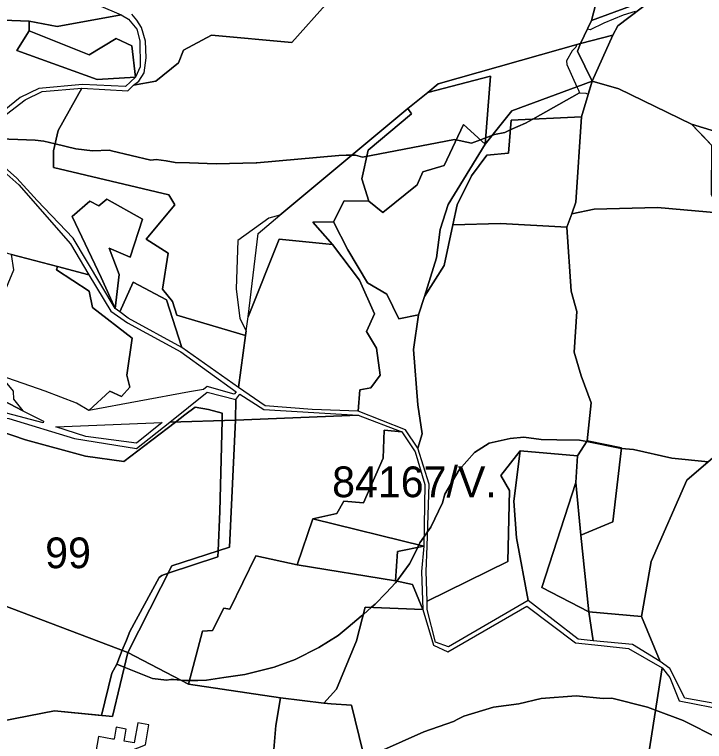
# Model space of a CAD drawing. Extents: x -477304 to -465429, y -1159113 to -1149210.
# Drawn here: x -468805.4 to -468468.9, y -1152764.7 to -1152410.1 of the extents above; entities that cross this region are included whole.
import ezdxf

# ---------------------------------------------------------------- set-up
doc = ezdxf.new("R2010")
doc.units = 0
for name, color, linetype in [('BPEJ_s', 7, 'Continuous'), ('orna_s', 7, 'Continuous'), ('PUPFL_s', 7, 'Continuous'), ('trav_porost_s', 7, 'Continuous')]:
    doc.layers.add(name, color=color, linetype=linetype)

msp = doc.modelspace()

# ---------------------------------------------------------------- linework, layer by layer
at = {"layer": 'BPEJ_s'}
for points in [[(-468502.63, -1152408.61), (-468508.57, -1152410.31), (-468517.9, -1152414.34), (-468524.69, -1152417.52), (-468526.01, -1152417.26), (-468529.3, -1152424.14), (-468531.18, -1152424.67), (-468531.69, -1152426), (-468533.39, -1152427.7), (-468536.14, -1152432.58), (-468535.93, -1152434.49), (-468531.1, -1152445.32), (-468530.33, -1152447.03), (-468529.77, -1152448.28), (-468526.81, -1152448.48), (-468525.54, -1152448.92), (-468523.64, -1152442.55), (-468510.57, -1152446.24), (-468475.27, -1152463.48), (-468466.5, -1152472.7)], [(-468502.63, -1152408.61), (-468508.57, -1152410.31), (-468517.9, -1152414.34), (-468524.69, -1152417.52), (-468526.01, -1152417.26), (-468529.3, -1152424.14), (-468531.18, -1152424.67), (-468531.69, -1152426), (-468533.39, -1152427.7)], [(-468533.39, -1152427.7), (-468536.14, -1152432.58), (-468535.93, -1152434.49), (-468531.1, -1152445.32), (-468530.33, -1152447.03), (-468529.77, -1152448.28)], [(-468816.74, -1152470.54), (-468795.32, -1152471.39), (-468791.08, -1152471.81), (-468785.62, -1152473.14), (-468775.39, -1152475.63), (-468767.32, -1152476.48), (-468759.05, -1152476.27), (-468758.04, -1152476.52), (-468738.91, -1152481.15), (-468736.36, -1152480.72), (-468731.39, -1152481.51), (-468727.03, -1152482.21), (-468720.11, -1152482.43), (-468707.09, -1152482.84), (-468687.46, -1152482.43), (-468687.15, -1152482.42), (-468647.28, -1152478.81), (-468643.63, -1152478.72), (-468640.76, -1152478.65), (-468639.01, -1152478.6), (-468635.61, -1152479.61), (-468590.86, -1152470.97), (-468582.49, -1152472.85), (-468578.15, -1152471.21), (-468575.61, -1152470.25), (-468572.43, -1152469.04), (-468571.35, -1152468.63), (-468566.26, -1152467.57), (-468563.56, -1152466.39), (-468556.08, -1152463.12), (-468552.51, -1152461.11), (-468529.77, -1152448.28), (-468526.81, -1152448.48), (-468525.54, -1152448.92), (-468523.64, -1152442.55), (-468510.57, -1152446.24), (-468475.27, -1152463.48), (-468466.5, -1152472.7)], [(-468529.77, -1152448.28), (-468552.51, -1152461.11), (-468556.08, -1152463.12), (-468563.56, -1152466.39), (-468566.26, -1152467.57), (-468571.35, -1152468.63), (-468572.43, -1152469.04), (-468575.61, -1152470.25), (-468578.15, -1152471.21), (-468582.49, -1152472.85), (-468590.86, -1152470.97), (-468635.61, -1152479.61), (-468639.01, -1152478.6), (-468640.76, -1152478.65), (-468643.63, -1152478.72), (-468647.28, -1152478.81), (-468687.15, -1152482.42), (-468687.46, -1152482.43), (-468707.09, -1152482.84), (-468720.11, -1152482.43), (-468727.03, -1152482.21), (-468731.39, -1152481.51), (-468736.36, -1152480.72), (-468738.91, -1152481.15), (-468758.04, -1152476.52), (-468759.05, -1152476.27), (-468767.32, -1152476.48), (-468775.39, -1152475.63), (-468785.62, -1152473.14), (-468791.08, -1152471.81), (-468795.32, -1152471.39), (-468816.74, -1152470.54)], [(-468812.5, -1152613.28), (-468799.99, -1152617.52), (-468770.72, -1152625.58), (-468752.05, -1152628.13), (-468738.38, -1152617.71), (-468726.78, -1152608.86), (-468722.27, -1152605.43), (-468717.27, -1152601.62), (-468710.69, -1152602.68), (-468704.07, -1152604.53), (-468704.15, -1152608.12), (-468705.18, -1152652.52), (-468706.1, -1152671.68), (-468706.24, -1152674.58), (-468730.49, -1152682.66), (-468733.6, -1152683.7), (-468734.87, -1152684.76), (-468749.08, -1152711.06), (-468750.82, -1152715.35), (-468752.79, -1152720.22), (-468755.55, -1152727.06), (-468757.99, -1152731.42), (-468762.93, -1152751.97), (-468785.85, -1152749.76), (-468831.94, -1152758.74)], [(-468731.27, -1152734.81), (-468738.06, -1152733.96), (-468751.89, -1152728.5), (-468755.55, -1152727.06), (-468752.79, -1152720.22), (-468750.82, -1152715.35), (-468749.08, -1152711.06), (-468734.87, -1152684.76), (-468733.6, -1152683.7), (-468730.49, -1152682.66), (-468706.24, -1152674.58), (-468706.1, -1152671.68), (-468705.18, -1152652.52), (-468704.15, -1152608.12), (-468704.07, -1152604.53), (-468710.69, -1152602.68), (-468717.27, -1152601.62), (-468722.27, -1152605.43), (-468726.78, -1152608.86), (-468738.38, -1152617.71), (-468752.05, -1152628.13), (-468770.72, -1152625.58), (-468799.99, -1152617.52), (-468812.5, -1152613.28)], [(-468467.05, -1152628.25), (-468484.82, -1152626.43), (-468503.48, -1152622.19), (-468509.3, -1152621.77), (-468509.36, -1152621.77), (-468509.42, -1152621.77), (-468526.32, -1152618.42), (-468529.78, -1152617.74), (-468540.89, -1152617.48), (-468548.44, -1152617.31), (-468556.93, -1152616.25), (-468563.71, -1152616.89), (-468573.89, -1152619.22), (-468581.1, -1152623.67), (-468588.53, -1152632.16), (-468595.53, -1152644.04), (-468596.59, -1152648.28), (-468602.32, -1152660.16), (-468603.94, -1152662.49), (-468605.71, -1152665.04), (-468607.62, -1152667.79), (-468608.11, -1152668.78), (-468608.7, -1152669.97), (-468611.15, -1152674.87), (-468612.71, -1152677.97), (-468618.92, -1152686.51), (-468619.5, -1152687.3), (-468624.18, -1152692.19), (-468629.46, -1152697.7), (-468631.24, -1152699.25), (-468635.24, -1152702.75), (-468636.25, -1152703.63), (-468642.61, -1152708.92), (-468647.49, -1152712.97), (-468657.03, -1152718.91), (-468668.49, -1152724.63), (-468678.67, -1152728.45), (-468693.09, -1152732.06), (-468703.29, -1152733.56), (-468711.76, -1152734.81), (-468716, -1152734.9), (-468720.11, -1152734.99), (-468720.78, -1152735), (-468721.94, -1152735.02), (-468724.19, -1152734.78), (-468727.87, -1152734.39), (-468729.06, -1152734.54), (-468731.27, -1152734.81)], [(-468595.53, -1152644.04), (-468588.53, -1152632.16), (-468581.1, -1152623.67), (-468573.89, -1152619.22), (-468563.71, -1152616.89), (-468556.93, -1152616.25), (-468548.44, -1152617.31), (-468540.89, -1152617.48), (-468529.78, -1152617.74), (-468526.32, -1152618.42), (-468509.42, -1152621.77), (-468509.36, -1152621.77), (-468509.3, -1152621.77), (-468503.48, -1152622.19), (-468484.82, -1152626.43), (-468467.05, -1152628.25)], [(-468831.94, -1152758.74), (-468785.85, -1152749.76), (-468762.93, -1152751.97), (-468757.99, -1152731.42), (-468755.55, -1152727.06), (-468751.89, -1152728.5), (-468738.06, -1152733.96), (-468731.27, -1152734.81), (-468729.06, -1152734.54), (-468727.87, -1152734.39), (-468724.19, -1152734.78), (-468721.94, -1152735.02), (-468720.78, -1152735), (-468720.11, -1152734.99), (-468716, -1152734.9), (-468711.76, -1152734.81), (-468703.29, -1152733.56), (-468693.09, -1152732.06), (-468678.67, -1152728.45), (-468668.49, -1152724.63), (-468657.03, -1152718.91), (-468647.49, -1152712.97), (-468642.61, -1152708.92), (-468636.25, -1152703.63), (-468635.24, -1152702.75), (-468631.24, -1152699.25), (-468629.46, -1152697.7), (-468624.18, -1152692.19), (-468619.5, -1152687.3), (-468618.92, -1152686.51), (-468612.71, -1152677.97), (-468611.15, -1152674.87), (-468608.7, -1152669.97), (-468608.11, -1152668.78), (-468607.62, -1152667.79), (-468605.71, -1152665.04), (-468603.94, -1152662.49), (-468602.32, -1152660.16), (-468596.59, -1152648.28), (-468595.53, -1152644.04)], [(-468626.92, -1152769.38), (-468605.71, -1152760.05), (-468591.29, -1152754.96), (-468589.14, -1152753.89), (-468586.19, -1152752.42), (-468571.77, -1152747.96), (-468559.47, -1152746.27), (-468548.44, -1152743.72), (-468531.48, -1152742.45), (-468518.33, -1152743.72), (-468514.08, -1152743.51), (-468496.69, -1152747.96), (-468492.72, -1152749.46)], [(-468461.91, -1152763.23), (-468479.3, -1152754.54), (-468492.72, -1152749.46), (-468496.69, -1152747.96), (-468514.08, -1152743.51), (-468518.33, -1152743.72), (-468531.48, -1152742.45), (-468548.44, -1152743.72), (-468559.47, -1152746.27), (-468571.77, -1152747.96), (-468586.19, -1152752.42), (-468589.14, -1152753.89), (-468591.29, -1152754.96), (-468605.71, -1152760.05), (-468626.92, -1152769.38)], [(-468492.72, -1152749.46), (-468479.3, -1152754.54), (-468461.91, -1152763.23)]]:
    msp.add_lwpolyline(points, dxfattribs=at)
at = {"layer": 'orna_s'}
msp.add_lwpolyline([(-468667.45, -1152678.5), (-468619.59, -1152686.38), (-468611.29, -1152688.05), (-468606.26, -1152700.31), (-468634.3, -1152699.12), (-468638.6, -1152715.67), (-468648.31, -1152739.15), (-468654.44, -1152745.94), (-468675.61, -1152743.47), (-468720.56, -1152736.68), (-468713.68, -1152710.88), (-468708.86, -1152710.55), (-468703.33, -1152699.62), (-468700.39, -1152700.2), (-468687.67, -1152674.14)], close=True, dxfattribs=at)
at = {"layer": 'PUPFL_s'}
for points in [[(-468414.6, -1152482.07), (-468475.27, -1152463.48), (-468510.57, -1152446.24), (-468523.64, -1152442.55), (-468513.51, -1152420.1), (-468511.1, -1152415.52), (-468493.68, -1152402.2), (-468496.72, -1152378.56), (-468494.38, -1152358.98), (-468504.56, -1152333.51), (-468485.74, -1152327.99), (-468477.71, -1152320.03), (-468454.22, -1152277.51)], [(-468497.03, -1152403.07), (-468523.96, -1152412.98), (-468518.35, -1152391.04)], [(-468652.48, -1152403.95), (-468670.16, -1152423.73), (-468709.26, -1152420.12), (-468722.99, -1152427.51), (-468725.35, -1152433.56), (-468736.44, -1152442.61), (-468747.3, -1152444.6), (-468744.71, -1152442.64), (-468742.2, -1152438.54), (-468741.19, -1152431.12), (-468741.56, -1152423.03), (-468743.36, -1152416.47), (-468745.64, -1152412.82), (-468748.13, -1152409.88)]]:
    msp.add_lwpolyline(points, dxfattribs=at)
for points in [[(-468911.58, -1152352.42), (-468917.94, -1152321.66), (-468927.23, -1152287.18), (-468924.43, -1152286.65), (-468912.01, -1152318.25), (-468898, -1152345.46), (-468893.93, -1152352.84), (-468845.93, -1152345.71), (-468811.17, -1152338.32), (-468803.01, -1152337.62), (-468804.27, -1152355.55), (-468802.36, -1152370.38), (-468797.97, -1152379.35), (-468787.93, -1152390.52), (-468776.53, -1152400.21), (-468753.37, -1152410.26), (-468784.54, -1152415.84), (-468798.29, -1152413.25), (-468815.23, -1152412.65), (-468821.05, -1152419.11), (-468829.54, -1152418.51), (-468840.78, -1152408.15), (-468879.04, -1152399.05), (-468897.2, -1152388.73)], [(-468497.03, -1152403.07), (-468493.68, -1152402.2), (-468511.1, -1152415.52), (-468513.51, -1152420.1), (-468529.3, -1152424.14), (-468523.96, -1152412.98)], [(-468755.86, -1152421.69), (-468769.02, -1152429.67), (-468798.26, -1152418.03), (-468798.29, -1152413.25), (-468784.54, -1152415.84), (-468753.37, -1152410.26), (-468749.75, -1152412.25), (-468745.76, -1152417.17), (-468744.3, -1152422.89), (-468744.1, -1152435.65), (-468746.29, -1152440.57), (-468748.08, -1152425.41)], [(-468755.86, -1152421.69), (-468748.08, -1152425.41), (-468746.29, -1152440.57), (-468765.1, -1152441.7), (-468804.24, -1152427.61), (-468798.26, -1152418.03), (-468769.02, -1152429.67)], [(-468530.83, -1152427.97), (-468529.3, -1152424.14), (-468513.51, -1152420.1), (-468523.64, -1152442.55)], [(-468598.83, -1152443.82), (-468529.3, -1152424.14), (-468530.83, -1152427.97), (-468523.64, -1152442.55), (-468562.85, -1152457.11), (-468575.85, -1152473.3), (-468573.29, -1152440.15), (-468603.73, -1152448.08)], [(-468606.31, -1152486.81), (-468608.92, -1152493.2), (-468625.8, -1152506.64), (-468632.53, -1152501.09), (-468635.94, -1152490.15), (-468632.83, -1152476.3), (-468611.8, -1152458.43), (-468613.53, -1152455.95), (-468603.73, -1152448.08), (-468573.29, -1152440.15), (-468575.85, -1152473.3), (-468586.41, -1152463.71), (-468595.76, -1152483.76)], [(-468593.9, -1152502.79), (-468575.85, -1152473.3), (-468562.85, -1152457.11), (-468523.64, -1152442.55), (-468528.84, -1152459.99), (-468563.22, -1152461.61), (-468564.37, -1152477.78), (-468574.94, -1152478.69), (-468582.51, -1152488.72), (-468589.51, -1152502.84), (-468591.56, -1152512.66), (-468595.79, -1152532.49), (-468605.49, -1152547.59), (-468599.56, -1152528.77), (-468597.75, -1152514.97)], [(-468649.72, -1152511.25), (-468659.8, -1152511.36), (-468650.21, -1152522.25), (-468676.31, -1152519.72), (-468691.43, -1152557.56), (-468686.6, -1152516.86), (-468675.94, -1152507.97), (-468613.53, -1152455.95), (-468611.8, -1152458.43), (-468632.83, -1152476.3), (-468635.94, -1152490.15), (-468632.53, -1152501.09), (-468644.66, -1152500.9)], [(-468574.94, -1152478.69), (-468564.37, -1152477.78), (-468563.22, -1152461.61), (-468528.84, -1152459.99), (-468531.56, -1152501.6), (-468533.6, -1152507.27), (-468535.93, -1152513.73), (-468568.36, -1152511.95), (-468591.56, -1152512.66), (-468589.51, -1152502.84), (-468582.51, -1152488.72)], [(-468606.31, -1152486.81), (-468595.76, -1152483.76), (-468586.41, -1152463.71), (-468575.85, -1152473.3), (-468593.9, -1152502.79), (-468597.75, -1152514.97), (-468599.56, -1152528.77), (-468605.49, -1152547.59), (-468608.42, -1152556.53), (-468617.88, -1152558.53), (-468623.86, -1152546.51), (-468633.21, -1152540.9), (-468642.83, -1152524.84), (-468649.72, -1152511.25), (-468644.66, -1152500.9), (-468632.53, -1152501.09), (-468625.8, -1152506.64), (-468608.92, -1152493.2)], [(-468475.27, -1152463.48), (-468414.6, -1152482.07), (-468328.94, -1152492.19), (-468377.34, -1152532.96), (-468388.79, -1152541.54), (-468440.44, -1152539.9), (-468441.54, -1152529.01), (-468459.5, -1152496.62), (-468462.56, -1152476.84), (-468465.49, -1152473.76)], [(-468801.25, -1152603.44), (-468839.22, -1152583.49), (-468834.6, -1152564.86), (-468831.54, -1152566.34), (-468810.08, -1152576.69), (-468812.37, -1152586.24), (-468806.02, -1152593.79), (-468805.8, -1152597.63)], [(-468846.15, -1152579.85), (-468839.22, -1152583.49), (-468801.25, -1152603.44), (-468791.29, -1152608.49), (-468791.37, -1152609.32), (-468809.35, -1152604.49), (-468834.69, -1152600.57), (-468855.02, -1152598.57)], [(-468711.48, -1152594.22), (-468697.41, -1152597.85), (-468697.61, -1152607.91), (-468729.69, -1152608.96)], [(-468697.61, -1152607.91), (-468697.41, -1152597.85), (-468695.42, -1152595.31), (-468683.81, -1152602.82), (-468637.71, -1152605.51)], [(-468745.82, -1152621.84), (-468729.69, -1152608.96), (-468697.61, -1152607.91), (-468700.56, -1152669.86), (-468728.66, -1152679.08), (-468750.15, -1152721.22), (-468849.28, -1152683.67), (-468875.41, -1152639.88), (-468856.41, -1152601.61), (-468808.22, -1152607.11), (-468776.04, -1152616.91)], [(-468700.56, -1152669.86), (-468697.61, -1152607.91), (-468637.71, -1152605.51), (-468616.45, -1152613.71), (-468625.14, -1152612.88), (-468625.56, -1152626.45), (-468635.16, -1152648.23), (-468644.79, -1152647.43), (-468648.24, -1152653.49), (-468659.88, -1152656.03), (-468667.45, -1152678.5), (-468687.67, -1152674.14), (-468700.39, -1152700.2), (-468703.33, -1152699.62), (-468708.86, -1152710.55), (-468713.68, -1152710.88), (-468720.56, -1152736.68), (-468750.15, -1152721.22), (-468728.66, -1152679.08)], [(-468770.58, -1152615.93), (-468785.16, -1152611.14), (-468733.34, -1152609.1), (-468745.89, -1152619.16)], [(-468609.89, -1152623.44), (-468605.21, -1152639.34), (-468605.79, -1152669.35), (-468659.88, -1152656.03), (-468648.24, -1152653.49), (-468644.79, -1152647.43), (-468635.16, -1152648.23), (-468625.56, -1152626.45), (-468625.14, -1152612.88), (-468616.45, -1152613.71)], [(-468513.6, -1152657.49), (-468529.2, -1152664.12), (-468531.57, -1152638.35), (-468530.79, -1152625.32), (-468526.1, -1152618.08), (-468509.26, -1152621.42)], [(-468499.54, -1152703.68), (-468494.87, -1152676.89), (-468477.55, -1152637.22), (-468457.99, -1152620.51), (-468445.28, -1152622.5), (-468408.04, -1152649.47), (-468435.94, -1152749.29), (-468452.87, -1152748.13), (-468478.43, -1152743.58), (-468485.83, -1152729.03), (-468490.43, -1152725.74)], [(-468831.94, -1152758.74), (-468833.26, -1152736.25), (-468875.41, -1152639.88), (-468849.28, -1152683.67), (-468750.15, -1152721.22), (-468757.6, -1152752.48), (-468785.85, -1152749.76)]]:
    msp.add_lwpolyline(points, close=True, dxfattribs=at)
at = {"layer": 'trav_porost_s'}
for points in [[(-468518.35, -1152391.04), (-468523.96, -1152412.98), (-468529.3, -1152424.14), (-468598.83, -1152443.82), (-468603.73, -1152448.08), (-468613.53, -1152455.95), (-468675.94, -1152507.97), (-468681.32, -1152509.42), (-468696.44, -1152520.26), (-468697.35, -1152543.87), (-468695.49, -1152558.31), (-468692.37, -1152564.31), (-468692.7, -1152566.68), (-468726.16, -1152556.8), (-468728.34, -1152550.09), (-468733.15, -1152544.03), (-468730.48, -1152526.5), (-468741.11, -1152519.64), (-468727.12, -1152502.98), (-468730.03, -1152498.04), (-468786.28, -1152484.72), (-468786.39, -1152476.52), (-468784.12, -1152466.61), (-468772.49, -1152446.03), (-468750.03, -1152447.23), (-468747.3, -1152444.6), (-468736.44, -1152442.61), (-468725.35, -1152433.56), (-468722.99, -1152427.51), (-468709.26, -1152420.12), (-468670.16, -1152423.73), (-468652.48, -1152403.95)], [(-468635.43, -1152769.64), (-468641.07, -1152746.99), (-468651.01, -1152746.26), (-468654.44, -1152745.94), (-468648.31, -1152739.15), (-468638.6, -1152715.67), (-468634.3, -1152699.12), (-468606.26, -1152700.31), (-468601.06, -1152717.65), (-468594.12, -1152721.04), (-468555.46, -1152698.67), (-468531.73, -1152716.62), (-468519.27, -1152717.93), (-468505.95, -1152719.32), (-468489.51, -1152728.74), (-468496.91, -1152776.51)]]:
    msp.add_lwpolyline(points, dxfattribs=at)
for points in [[(-468798.29, -1152413.25), (-468798.26, -1152418.03), (-468804.24, -1152427.61), (-468765.1, -1152441.7), (-468746.29, -1152440.57), (-468751.21, -1152445.23), (-468772.14, -1152444.23), (-468793.54, -1152446.16), (-468802.58, -1152450.55), (-468819.22, -1152463.9), (-468821.79, -1152461.1), (-468818.68, -1152458.23), (-468823.68, -1152452.81), (-468830.28, -1152441.24), (-468829.28, -1152439.93), (-468827.03, -1152441.76), (-468829.54, -1152418.51), (-468821.05, -1152419.11), (-468815.23, -1152412.65)], [(-468522.65, -1152505), (-468533.6, -1152507.27), (-468531.56, -1152501.6), (-468528.84, -1152459.99), (-468523.64, -1152442.55), (-468510.57, -1152446.24), (-468475.27, -1152463.48), (-468465.49, -1152473.76), (-468465.56, -1152497.87), (-468460.55, -1152507.04), (-468491.75, -1152504.13)], [(-468759.16, -1152524.06), (-468748.93, -1152528.42), (-468743, -1152509.84), (-468760.32, -1152500.07), (-468764.27, -1152503.45), (-468768.63, -1152501.16), (-468777.21, -1152508.53), (-468763.18, -1152538.4), (-468756.33, -1152553.46), (-468776.8, -1152519.13), (-468794.37, -1152500.76), (-468804.22, -1152489.91), (-468825.6, -1152471.07), (-468800.19, -1152451.62), (-468791.81, -1152447.55), (-468772.49, -1152446.03), (-468784.12, -1152466.61), (-468786.39, -1152476.52), (-468786.28, -1152484.72), (-468730.03, -1152498.04), (-468727.12, -1152502.98), (-468741.11, -1152519.64), (-468730.48, -1152526.5), (-468733.15, -1152544.03), (-468728.34, -1152550.09), (-468726.16, -1152556.8), (-468692.7, -1152566.68), (-468696.16, -1152592.08), (-468723.84, -1152572.52), (-468731.24, -1152549.29), (-468747.49, -1152540.58), (-468754.02, -1152555.17), (-468756.33, -1152553.46), (-468754.28, -1152536.91)], [(-468784.44, -1152532.92), (-468806.77, -1152527.15), (-468848.4, -1152516.22), (-468847.7, -1152513.47), (-468840.17, -1152515.82), (-468836.1, -1152502.75), (-468843.63, -1152500.4), (-468854.71, -1152476.27), (-468866.78, -1152449.98), (-468850.13, -1152459.42), (-468818, -1152480.15), (-468803.31, -1152493.14), (-468778.08, -1152521.89), (-468769.05, -1152537.02)], [(-468764.27, -1152503.45), (-468760.32, -1152500.07), (-468743, -1152509.84), (-468748.93, -1152528.42), (-468759.16, -1152524.06), (-468754.28, -1152536.91), (-468756.33, -1152553.46), (-468763.18, -1152538.4), (-468777.21, -1152508.53), (-468768.63, -1152501.16)], [(-468499.54, -1152703.68), (-468525.29, -1152701.53), (-468529.2, -1152664.12), (-468513.6, -1152657.49), (-468509.26, -1152621.42), (-468526.1, -1152618.08), (-468524.11, -1152599.43), (-468529.09, -1152586.28), (-468532.38, -1152574.85), (-468531.16, -1152554.9), (-468533.83, -1152545.04), (-468535.93, -1152513.73), (-468533.6, -1152507.27), (-468522.65, -1152505), (-468491.75, -1152504.13), (-468460.55, -1152507.04), (-468447.76, -1152529.46), (-468451.2, -1152552.96), (-468443.36, -1152575.77), (-468449.56, -1152601.91), (-468457.99, -1152620.51), (-468477.55, -1152637.22), (-468494.87, -1152676.89)], [(-468649.72, -1152511.25), (-468642.83, -1152524.84), (-468633.21, -1152540.9), (-468623.86, -1152546.51), (-468617.88, -1152558.53), (-468608.42, -1152556.53), (-468610.74, -1152573.46), (-468608.72, -1152600.52), (-468606.48, -1152614.64), (-468608.69, -1152621.54), (-468614.75, -1152612.6), (-468637.81, -1152603.59), (-468636.95, -1152593.08), (-468631.56, -1152592.22), (-468626.96, -1152585.97), (-468628.84, -1152572.81), (-468633.67, -1152564.62), (-468629.79, -1152556.16), (-468637.14, -1152539.66), (-468650.21, -1152522.25), (-468659.8, -1152511.36)], [(-468529.09, -1152586.28), (-468524.11, -1152599.43), (-468526.1, -1152618.08), (-468530.79, -1152625.32), (-468558.69, -1152622.87), (-468568.27, -1152634.97), (-468563.97, -1152642.24), (-468564.75, -1152676.91), (-468604.16, -1152696.28), (-468604.68, -1152681.73), (-468604.19, -1152669.47), (-468603.09, -1152639.16), (-468608.69, -1152621.54), (-468606.48, -1152614.64), (-468608.72, -1152600.52), (-468610.74, -1152573.46), (-468608.42, -1152556.53), (-468605.49, -1152547.59), (-468595.79, -1152532.49), (-468591.56, -1152512.66), (-468568.36, -1152511.95), (-468535.93, -1152513.73), (-468533.83, -1152545.04), (-468531.16, -1152554.9), (-468532.38, -1152574.85)], [(-468650.21, -1152522.25), (-468637.14, -1152539.66), (-468629.79, -1152556.16), (-468633.67, -1152564.62), (-468628.84, -1152572.81), (-468626.96, -1152585.97), (-468631.56, -1152592.22), (-468636.95, -1152593.08), (-468637.81, -1152603.59), (-468660.18, -1152602.73), (-468683.07, -1152601.01), (-468696.16, -1152592.08), (-468692.7, -1152566.68), (-468692.37, -1152564.31), (-468691.43, -1152557.56), (-468676.31, -1152519.72)], [(-468826.47, -1152553.9), (-468817.93, -1152546.75), (-468811.29, -1152547.91), (-468805.76, -1152534.55), (-468806.77, -1152527.15), (-468784.44, -1152532.92), (-468784.93, -1152534.59), (-468768.89, -1152545.04), (-468767.31, -1152552.95), (-468748.07, -1152567.91), (-468750.55, -1152586.02), (-468749.05, -1152591.83), (-468753.18, -1152596.36), (-468758.9, -1152593.82), (-468769.09, -1152603.22), (-468775.13, -1152599.7), (-468790.44, -1152593.75), (-468812.37, -1152586.24), (-468810.08, -1152576.69), (-468831.54, -1152566.34)], [(-468713.22, -1152592.98), (-468720, -1152594.08), (-468769.09, -1152603.22), (-468758.9, -1152593.82), (-468753.18, -1152596.36), (-468749.05, -1152591.83), (-468750.55, -1152586.02), (-468748.07, -1152567.91), (-468767.31, -1152552.95), (-468768.89, -1152545.04), (-468784.93, -1152534.59), (-468784.44, -1152532.92), (-468769.05, -1152537.02), (-468758.39, -1152554.77), (-468750.22, -1152560.5), (-468724.18, -1152574.66), (-468697.24, -1152594.11), (-468698.26, -1152595.27), (-468711.46, -1152591.57)], [(-468731.24, -1152549.29), (-468723.84, -1152572.52), (-468749.96, -1152558.22), (-468754.02, -1152555.17), (-468747.49, -1152540.58)], [(-468563.97, -1152642.24), (-468568.27, -1152634.97), (-468558.69, -1152622.87), (-468561.88, -1152647.51), (-468560.61, -1152665.36), (-468554.93, -1152695.87), (-468593.72, -1152718.45), (-468600.02, -1152716.3), (-468604.12, -1152700.35), (-468604.16, -1152696.28), (-468564.75, -1152676.91)], [(-468523.1, -1152715.57), (-468530.49, -1152714.79), (-468554.93, -1152695.87), (-468560.61, -1152665.36), (-468561.88, -1152647.51), (-468558.69, -1152622.87), (-468530.79, -1152625.32), (-468531.57, -1152638.35), (-468548.18, -1152689.61), (-468525.29, -1152701.53)], [(-468548.18, -1152689.61), (-468531.57, -1152638.35), (-468529.2, -1152664.12), (-468525.29, -1152701.53)], [(-468667.45, -1152678.5), (-468659.88, -1152656.03), (-468605.79, -1152669.35), (-468618.52, -1152672.04), (-468619.59, -1152686.38)], [(-468606.84, -1152681.73), (-468606.26, -1152700.31), (-468611.29, -1152688.05), (-468619.59, -1152686.38), (-468618.52, -1152672.04), (-468605.79, -1152669.35)], [(-468490.43, -1152725.74), (-468504, -1152717.33), (-468523.1, -1152715.57), (-468525.29, -1152701.53), (-468499.54, -1152703.68)], [(-468677.54, -1152817), (-468692.09, -1152817.46), (-468692.99, -1152820.26), (-468702.55, -1152819.68), (-468704.53, -1152823.22), (-468746.82, -1152820.42), (-468752.83, -1152820.26), (-468784.05, -1152818.12), (-468818.16, -1152817.99), (-468829.2, -1152819.06), (-468831.3, -1152792.86), (-468831.94, -1152758.74), (-468785.85, -1152749.76), (-468757.6, -1152752.48), (-468750.15, -1152721.22), (-468720.56, -1152736.68), (-468675.61, -1152743.47), (-468677.9, -1152756.9), (-468679.77, -1152778.35)], [(-468481.21, -1152744.95), (-468457.96, -1152749.5), (-468440.13, -1152760.19), (-468433.24, -1152763.08), (-468439.08, -1152780.99), (-468459.77, -1152791.9), (-468496.91, -1152776.51), (-468489.51, -1152728.74), (-468485.83, -1152733.54)], [(-468599, -1152890.65), (-468640.34, -1152901.17), (-468657.68, -1152862.15), (-468675.62, -1152824.81), (-468677.54, -1152817), (-468679.77, -1152778.35), (-468677.9, -1152756.9), (-468675.61, -1152743.47), (-468654.44, -1152745.94), (-468651.01, -1152746.26), (-468641.07, -1152746.99), (-468635.43, -1152769.64), (-468628.05, -1152791.96), (-468617.43, -1152822.99), (-468610.99, -1152843.93), (-468602.02, -1152876.56)], [(-468766.53, -1152774.44), (-468759.71, -1152775.61), (-468759.32, -1152773.35), (-468741.54, -1152766.28), (-468739.86, -1152756.57), (-468745.28, -1152755.64), (-468746.95, -1152765.35), (-468751.9, -1152764.5), (-468750.89, -1152758.63), (-468755.79, -1152757.78), (-468756.8, -1152763.65), (-468757.62, -1152763.51), (-468764.44, -1152762.33)]]:
    msp.add_lwpolyline(points, close=True, dxfattribs=at)

# ---------------------------------------------------------------- texts
at = {"layer": 'BPEJ_s'}
for s, p in [('84167/V.', (-468650.46, -1152645.53)), ('99', (-468790.42, -1152680.18))]:
    msp.add_text(s, height=15, dxfattribs=at).set_placement(p)

doc.saveas('drawing.dxf')
